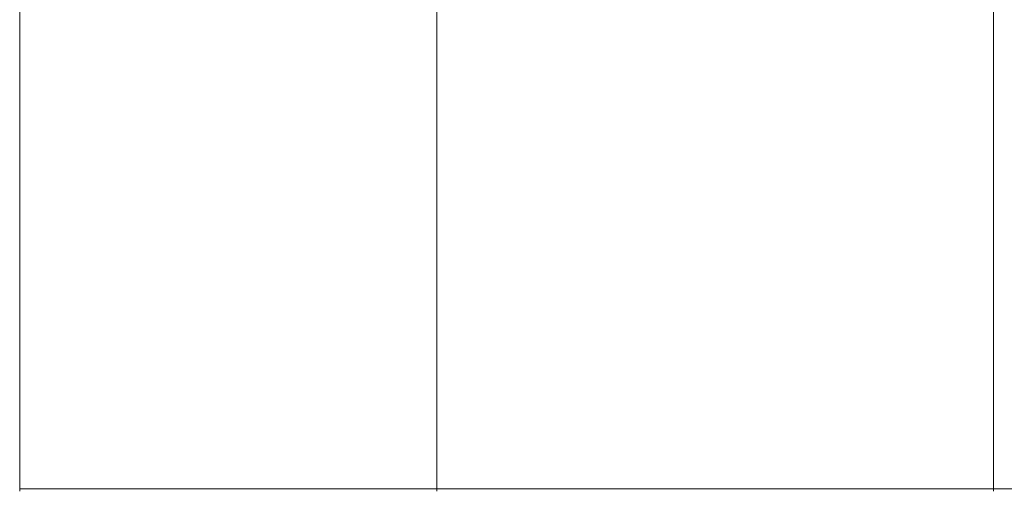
# Model space of a CAD drawing. Extents: x 3940905 to 4145695, y 925352 to 1109797.
# Tile 720 of 1056: x 4035328 to 4036036, y 1097916 to 1098255. Entities that reach past the tile are written whole.
import ezdxf

# ---------------------------------------------------------------- set-up
doc = ezdxf.new("R2010")
doc.units = 0
doc.header["$LTSCALE"] = 750
doc.header["$MEASUREMENT"] = 0
doc.linetypes.add('DASHED2', pattern=[0.375, 0.25, -0.125])
doc.layers.add('BEAM', color=104, linetype='CONTINUOUS', lineweight=0)
doc.layers.add('CKD Equipments', color=252, linetype='CONTINUOUS', lineweight=0)

# ---------------------------------------------------------------- blocks, each defined once
blk = doc.blocks.new('GDXGDRG')
at = {"layer": 'BEAM', "linetype": 'DASHED2'}
blk.add_line((3974013.12, 1043633.47), (3965223.8, 1043631.38), dxfattribs=at)

msp = doc.modelspace()

# ---------------------------------------------------------------- linework, layer by layer
at = {"layer": 'CKD Equipments', "ltscale": 2}
for p, q in [((4035327.95, 1099265.86, -7.61), (4035327.95, 1097915.86, -7.61)), ((4036027.95, 1097915.86, -7.61), (4036027.95, 1099265.86, -7.61)), ((4035327.95, 1097917.62, -7.61), (4036027.95, 1097917.62, -7.61))]:
    msp.add_line(p, q, dxfattribs=at)
at = {"layer": 'CKD Equipments'}
msp.add_line((4035627.95, 1099265.86, 497.04), (4035627.95, 1097915.86, 282.46), dxfattribs=at)

# ---------------------------------------------------------------- block references
at = {"layer": 'BEAM'}
msp.add_blockref('GDXGDRG', (70598.32, 54286.19, -7.61), dxfattribs=at)

doc.saveas('drawing.dxf')
